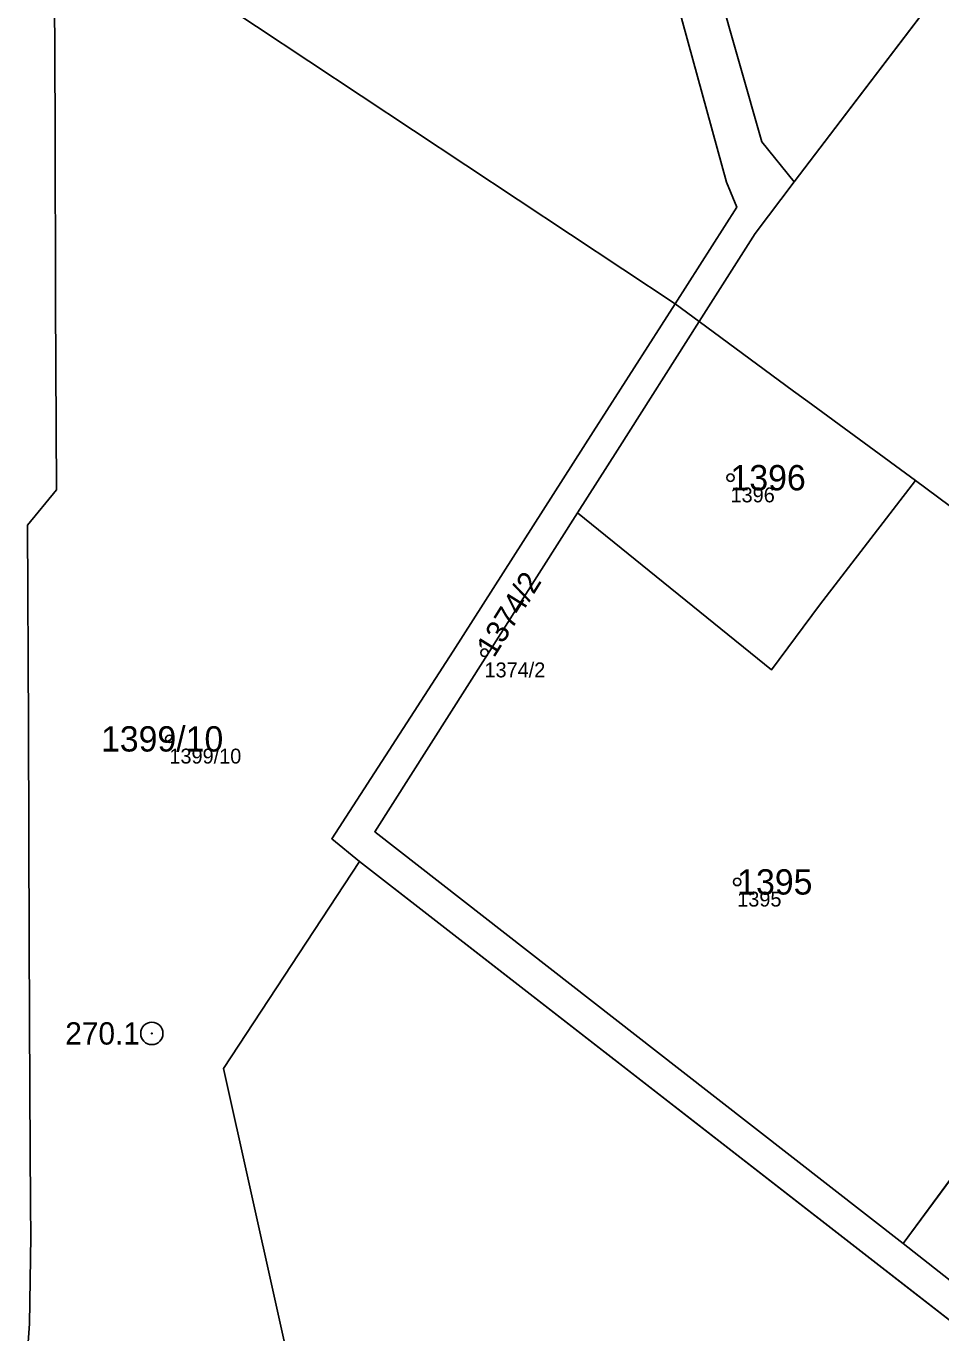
# Model space of a CAD drawing. Extents: x -690132 to -685994, y -975441 to -972444.
# Drawn here: x -687888.8 to -687827.4, y -974764.5 to -974676.7 of the extents above; entities that cross this region are included whole.
import ezdxf

# ---------------------------------------------------------------- set-up
doc = ezdxf.new("R2010")
doc.units = 0
for name, color, linetype in [('Definiční body', 7, 'Continuous'), ('Hranice parcel', 7, 'Continuous'), ('Parcelní čísla', 7, 'Continuous'), ('Polygon parcely', 7, 'Continuous'), ('Značky bodu BP', 7, 'Continuous')]:
    doc.layers.add(name, color=color, linetype=linetype)

msp = doc.modelspace()

# ---------------------------------------------------------------- linework, layer by layer
at = {"layer": 'Definiční body'}
for centre in [(-687841.5, -974707.03), (-687858.04, -974718.79), (-687879.22, -974724.58), (-687841.05, -974734.19)]:
    msp.add_circle(centre, 0.25, dxfattribs=at)
at = {"layer": 'Hranice parcel'}
for p, q in [((-687824.64, -974670.62), (-687837.22, -974687.16)), ((-687845.23, -974695.34), (-687843.61, -974696.54)), ((-687829.07, -974707.23), (-687835.51, -974715.6)), ((-687866.45, -974732.81), (-687819.37, -974769.4)), ((-687814.85, -974738.06), (-687829.89, -974758.49)), ((-687829.89, -974758.49), (-687844.89, -974746.81))]:
    msp.add_line(p, q, dxfattribs=at)
for points in [[(-687841.76, -974687.17), (-687850.58, -974655.07), (-687852.45, -974652.26), (-687855.19, -974650.29), (-687859.06, -974648.56), (-687861.41, -974647.82), (-687865.63, -974648.4), (-687868.3, -974649.17), (-687881.26, -974656.12), (-687882.86, -974656.51)], [(-687885.7, -974659.39), (-687886.03, -974669.44), (-687883.91, -974669.7), (-687845.23, -974695.34)], [(-687888.85, -974767), (-687888.62, -974763.89), (-687888.54, -974758.02), (-687888.55, -974755.92), (-687888.6, -974748.26), (-687888.65, -974738.23), (-687888.7, -974723.75), (-687888.76, -974710.22), (-687886.8, -974707.84), (-687886.87, -974695.28), (-687886.9, -974683.37), (-687886.96, -974670.2)], [(-687842.4, -974673.91), (-687839.39, -974684.46), (-687837.22, -974687.16)], [(-687845.23, -974695.34), (-687841.08, -974688.86), (-687841.76, -974687.17)], [(-687837.22, -974687.16), (-687839.85, -974690.63), (-687843.61, -974696.54)], [(-687845.23, -974695.34), (-687850.73, -974703.94), (-687860.15, -974718.68)], [(-687851.78, -974709.39), (-687849.1, -974705.18), (-687843.61, -974696.54)], [(-687843.61, -974696.54), (-687837.26, -974701.21), (-687837.1, -974701.33), (-687836.47, -974701.79), (-687836.31, -974701.91), (-687829.07, -974707.23)], [(-687829.07, -974707.23), (-687826.01, -974709.48), (-687814.69, -974717.8), (-687814.81, -974720.27), (-687806.86, -974726.05)], [(-687844.89, -974746.81), (-687865.41, -974730.82), (-687851.78, -974709.39)], [(-687835.51, -974715.6), (-687838.75, -974719.95), (-687851.78, -974709.39)], [(-687860.15, -974718.68), (-687868.31, -974731.29), (-687866.45, -974732.81)], [(-687866.45, -974732.81), (-687875.58, -974746.72), (-687868.54, -974778.32)], [(-687801.92, -974783.15), (-687800.45, -974781.54), (-687819.16, -974766.92), (-687829.89, -974758.49)]]:
    msp.add_lwpolyline(points, dxfattribs=at)
at = {"layer": 'Polygon parcely'}
for points in [[(-687883.91, -974669.7), (-687845.23, -974695.34), (-687841.08, -974688.86), (-687841.76, -974687.17), (-687850.58, -974655.07), (-687852.45, -974652.26), (-687855.19, -974650.29), (-687859.06, -974648.56), (-687861.41, -974647.82), (-687865.63, -974648.4), (-687868.3, -974649.17), (-687881.26, -974656.12), (-687882.86, -974656.51), (-687885.63, -974657.19), (-687885.7, -974659.39), (-687886.03, -974669.44)], [(-687833.98, -974650.33), (-687842.4, -974673.91), (-687839.39, -974684.46), (-687837.22, -974687.16), (-687824.64, -974670.62), (-687814.13, -974657.39)], [(-687837.26, -974701.21), (-687837.1, -974701.33), (-687836.47, -974701.79), (-687836.31, -974701.91), (-687829.07, -974707.23), (-687826.01, -974709.48), (-687814.69, -974717.8), (-687814.81, -974720.27), (-687806.86, -974726.05), (-687805.64, -974726.94), (-687804.76, -974725.77), (-687795.42, -974732.77), (-687782.55, -974715.64), (-687776.92, -974708.16), (-687776.47, -974707.5), (-687824.64, -974670.62), (-687837.22, -974687.16), (-687839.85, -974690.63), (-687843.61, -974696.54)], [(-687860.15, -974718.68), (-687868.31, -974731.29), (-687866.45, -974732.81), (-687819.37, -974769.4), (-687801.92, -974783.15), (-687800.45, -974781.54), (-687819.16, -974766.92), (-687829.89, -974758.49), (-687844.89, -974746.81), (-687865.41, -974730.82), (-687851.78, -974709.39), (-687849.1, -974705.18), (-687843.61, -974696.54), (-687845.23, -974695.34), (-687850.73, -974703.94)], [(-687843.61, -974696.54), (-687849.1, -974705.18), (-687851.78, -974709.39), (-687838.75, -974719.95), (-687835.51, -974715.6), (-687829.07, -974707.23), (-687836.31, -974701.91), (-687836.47, -974701.79), (-687837.1, -974701.33), (-687837.26, -974701.21)], [(-687829.07, -974707.23), (-687835.51, -974715.6), (-687838.75, -974719.95), (-687851.78, -974709.39), (-687865.41, -974730.82), (-687844.89, -974746.81), (-687829.89, -974758.49), (-687814.85, -974738.06), (-687811.87, -974733.7), (-687806.91, -974727.12), (-687806.86, -974726.05), (-687814.81, -974720.27), (-687814.69, -974717.8), (-687826.01, -974709.48)], [(-687868.54, -974778.32), (-687853.76, -974811.37), (-687828.46, -974780.49), (-687819.37, -974769.4), (-687866.45, -974732.81), (-687875.58, -974746.72)]]:
    msp.add_lwpolyline(points, close=True, dxfattribs=at)
for points in [[(-687850.58, -974655.07), (-687841.76, -974687.17), (-687841.08, -974688.86), (-687845.23, -974695.34), (-687843.61, -974696.54), (-687839.85, -974690.63), (-687837.22, -974687.16), (-687839.39, -974684.46), (-687842.4, -974673.91)], [(-687888.85, -974767), (-687888.62, -974763.89), (-687888.54, -974758.02), (-687888.55, -974755.92), (-687888.6, -974748.26), (-687888.65, -974738.23), (-687888.7, -974723.75), (-687888.76, -974710.22), (-687886.8, -974707.84), (-687886.87, -974695.28), (-687886.9, -974683.37), (-687886.96, -974670.2)], [(-687886.96, -974670.2), (-687886.9, -974683.37), (-687886.87, -974695.28), (-687886.8, -974707.84), (-687888.76, -974710.22), (-687888.7, -974723.75), (-687888.65, -974738.23), (-687888.6, -974748.26), (-687888.55, -974755.92), (-687888.54, -974758.02), (-687888.62, -974763.89), (-687888.85, -974767)], [(-687868.54, -974778.32), (-687875.58, -974746.72), (-687866.45, -974732.81), (-687868.31, -974731.29), (-687860.15, -974718.68), (-687850.73, -974703.94), (-687845.23, -974695.34), (-687883.91, -974669.7)], [(-687775.34, -974764.6), (-687770.92, -974753.65), (-687783.76, -974748.41), (-687786.18, -974748.07), (-687788.77, -974748.26), (-687790.83, -974746.79), (-687792.37, -974744.16), (-687793.94, -974743.05), (-687794.08, -974743.24), (-687797.63, -974740.58), (-687798.19, -974741.31), (-687801.22, -974739.06), (-687803.22, -974740.14), (-687811.87, -974733.7), (-687814.85, -974738.06), (-687829.89, -974758.49), (-687819.16, -974766.92)]]:
    msp.add_lwpolyline(points, dxfattribs=at)
at = {"layer": 'Značky bodu BP'}
for radius in [0.75, 0.03]:
    msp.add_circle((-687880.4, -974744.37), radius, dxfattribs=at)

# ---------------------------------------------------------------- texts
at = {"layer": 'Definiční body'}
for s, p in [('1396', (-687841.5, -974708.686)), ('1374/2', (-687858.04, -974720.446)), ('1399/10', (-687879.22, -974726.236)), ('1395', (-687841.05, -974735.846))]:
    msp.add_text(s, height=1, dxfattribs=at).set_placement(p)
at = {"layer": 'Parcelní čísla'}
for s, p in [('1396', (-687841.5, -974707.88)), ('1399/10', (-687883.816, -974725.43)), ('1395', (-687841.05, -974735.04))]:
    msp.add_text(s, height=1.7, dxfattribs=at).set_placement(p)
msp.add_text('1374/2', height=1.5, rotation=58, dxfattribs=at).set_placement((-687857.403, -974719.187))
at = {"layer": 'Značky bodu BP'}
msp.add_text('270.1', height=1.5, dxfattribs=at).set_placement((-687886.22, -974745.12))

doc.saveas('drawing.dxf')
